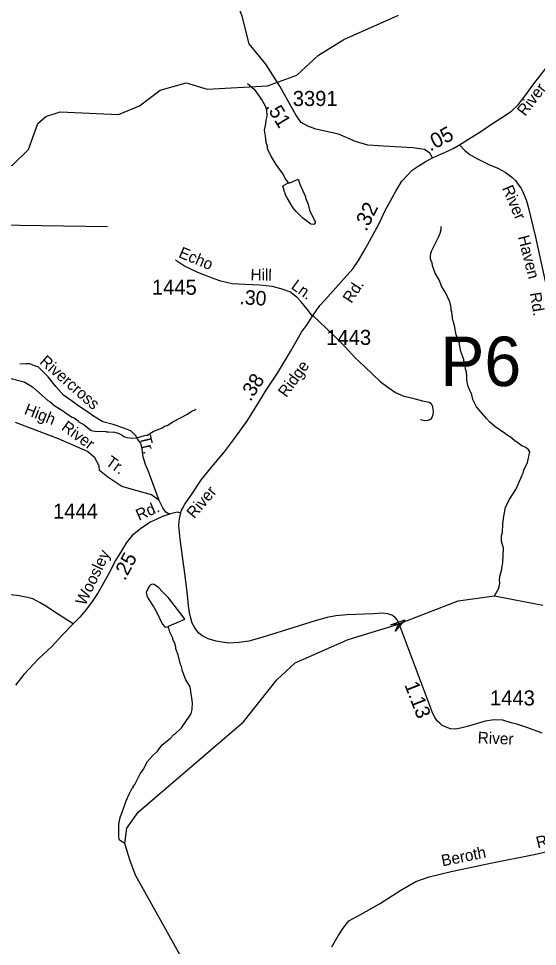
# Model space of a CAD drawing. Extents: x 1547597 to 1699558, y 810033 to 920809.
# Drawn here: x 1576116 to 1580417, y 876016 to 883710 of the extents above; entities that cross this region are included whole.
import ezdxf

# ---------------------------------------------------------------- set-up
doc = ezdxf.new("R2010")
doc.units = 0
for name, color, linetype in [('Exist Hydrographic Creek Single Shore', 7, 'Continuous'), ('Exist Hydrographic Misc Water Feature', 7, 'Continuous'), ('Exist Road Non-System Type 51', 7, 'Continuous'), ('Exist Road Non-System Type 51 Label', 7, 'Continuous'), ('Exist Road Secondary Mileage Hundredths English Label', 7, 'Continuous'), ('Exist Road Secondary Structure Pipe Attributed CELL', 7, 'Continuous'), ('Exist Road Secondary Structure Pipe Number Label', 7, 'Continuous'), ('Exist Road Secondary Type 41 Attributed', 7, 'Continuous'), ('Exist Road Secondary Type 51 Attributed', 7, 'Continuous'), ('Exist Road Secondary Type 51 Label', 7, 'Continuous'), ('Exist Road Secondary Type 51 Number Label', 7, 'Continuous'), ('Map Preparation Longitude Latitude Lines', 7, 'Continuous')]:
    doc.layers.add(name, color=color, linetype=linetype)

msp = doc.modelspace()

# ---------------------------------------------------------------- linework, layer by layer
at = {"layer": 'Exist Hydrographic Creek Single Shore'}
msp.add_lwpolyline([(1577517.5, 874774.2), (1577613.5, 875041.5), (1577607.5, 875264.9), (1577553.4, 875508.9), (1577548.5, 875774.9), (1577085.5, 876608.2), (1577037.5, 876734), (1576996.4, 876870.3), (1577014.1, 876997.4), (1577106.3, 877128.9), (1577979.4, 877877.1), (1578256.6, 878227.6), (1578407.6, 878367), (1578846.6, 878561.4), (1579245.9, 878682.6), (1579760.6, 878881), (1580059.8, 878922.4), (1580461.5, 878847.1)], dxfattribs=at)
at = {"layer": 'Exist Hydrographic Misc Water Feature'}
for points in [[(1575886.5, 882495.7), (1576061.5, 882492.2), (1576197.4, 882624), (1576275.5, 882839.1), (1576342.5, 882896.8), (1576460.5, 882937), (1576943.5, 882914.2), (1577119.4, 882986.1), (1577288.5, 883117.3), (1577505.5, 883178.5), (1577680.5, 883125.7), (1578180.5, 883151.7), (1578423.5, 883242), (1578601.5, 883405.8), (1578811.5, 883536.1), (1579264.5, 883737.1)], [(1578014.3, 883170.8), (1578068.5, 883124.2), (1578135.4, 883029.3), (1578162.8, 882980.9), (1578162.6, 882972.9), (1578170.5, 882956.8), (1578173.8, 882900.8), (1578165.4, 882868.9), (1578163.1, 882836.9), (1578152.4, 882785), (1578160.9, 882736.2), (1578165.2, 882684.1), (1578178.7, 882644.7), (1578174.7, 882644.7), (1578182.4, 882620.7), (1578209.7, 882564.3), (1578246.9, 882499.9), (1578306, 882419.1), (1578327.5, 882378.8), (1578351.4, 882346.6)], [(1578351.4, 882346.6), (1578365.1, 882348.3), (1578434.7, 882378.4), (1578437.4, 882369.4), (1578447.1, 882337.3), (1578493.7, 882232.7), (1578493.7, 882224.7), (1578517, 882168.3), (1578528.4, 882120.2), (1578575.2, 882023.6), (1578575.1, 882015.6), (1578563, 882001.8), (1578537, 882004.1), (1578471.6, 882054.9), (1578416.3, 882109.7), (1578388.7, 882144), (1578341.7, 882222.6), (1578326, 882254.8), (1578326.1, 882262.8), (1578318.3, 882278.9), (1578318.4, 882286.9), (1578306.8, 882319), (1578310.9, 882327), (1578351.4, 882346.6)], [(1580059.8, 878922.4), (1580094.4, 878980.1), (1580102.9, 879011.9), (1580105.1, 879027.9), (1580103.4, 879055.9), (1580107.9, 879095.9), (1580120.5, 879143.7), (1580120.7, 879159.7), (1580124.8, 879167.7), (1580129.1, 879199.6), (1580134.6, 879319.5), (1580119.3, 879375.7), (1580119.9, 879423.7), (1580128.2, 879447.6), (1580129, 879519.6), (1580136.7, 879584.6), (1580150.6, 879655.3), (1580181.4, 879719), (1580236.4, 879806.2), (1580261, 879853.9), (1580285.9, 879917.6), (1580298.2, 879941.4), (1580304.4, 879965.3), (1580335.2, 880029), (1580352.3, 880116.8), (1580342, 880132.8), (1580320.4, 880153.7), (1580287.7, 880166.4), (1580241.8, 880200.8), (1580231.3, 880206.3), (1580189.8, 880242.9), (1580165.9, 880255.2), (1580152.1, 880267.3), (1580062.8, 880326.4), (1580019.2, 880365), (1579993.6, 880393.4), (1579912.8, 880490.4), (1579881.5, 880550.8), (1579870.1, 880602.9), (1579866.1, 880603), (1579858.3, 880619.1), (1579838.8, 880667.3), (1579835.3, 880699.4), (1579831.4, 880707.4), (1579832, 880755.4), (1579828.1, 880763.5), (1579828.3, 880779.5), (1579820.5, 880803.6), (1579816.9, 880835.7), (1579809.1, 880851.8), (1579805.5, 880883.8), (1579782.3, 880948), (1579769.4, 881009.5), (1579771.1, 881016.2), (1579744, 881088.6), (1579728.9, 881164.8), (1579713.6, 881221), (1579713.8, 881237), (1579709.9, 881245.1), (1579706.3, 881281), (1579702.4, 881289.1), (1579702.7, 881313.1), (1579691.3, 881361.2), (1579656.1, 881433.7), (1579620.9, 881490.2), (1579605.7, 881538.6), (1579570.1, 881598.8), (1579546.9, 881659.1), (1579543.2, 881683.2), (1579531.6, 881715.3), (1579529.8, 881739.3), (1579532.1, 881763.3), (1579540.4, 881787.2), (1579597.8, 881898.5), (1579610.1, 881930.3), (1579618.5, 881962.2), (1579618.8, 881986.2)], [(1576043.4, 880728.1), (1576163.1, 880698.6), (1576230.5, 880655.7), (1576357.2, 880542.1), (1576377.1, 880531.9), (1576416.7, 880499.4), (1576488.2, 880454.5), (1576496.1, 880446.4), (1576559.6, 880405.5), (1576575.4, 880399.3), (1576608.8, 880374.5), (1576611.1, 880368.9), (1576659.8, 880340.3), (1576718.3, 880295.5), (1576766.1, 880286.9), (1576806.1, 880288.4), (1576838.1, 880285.9), (1576846.1, 880281.8), (1576862.1, 880283.7), (1576910.1, 880281), (1576942, 880272.6), (1576973.8, 880256.2), (1576989.6, 880244), (1577013.5, 880235.7), (1577053.5, 880231.2), (1577093.5, 880234.7), (1577169.8, 880255.7), (1577177.8, 880253.5), (1577230.2, 880284.9), (1577306.6, 880315.9), (1577330.8, 880331.6), (1577346.7, 880335.3), (1577395.1, 880366.7), (1577515.9, 880429.3), (1577546.2, 880452.8), (1577588.4, 880470.3)], [(1577358.5, 878665.2), (1577358.6, 878671.2), (1577376.8, 878681), (1577451.1, 878710), (1577475.2, 878721.7), (1577494.4, 878730.2), (1577479.6, 878749.7), (1577359.5, 878907.3), (1577306.1, 878957.9), (1577278.5, 878990.3), (1577238.8, 879016.8), (1577222.8, 879019), (1577206.7, 879011.2), (1577198.6, 879003.3), (1577174, 878949.6), (1577177.7, 878925.5), (1577189.4, 878901.4), (1577236.5, 878828.8), (1577263.9, 878780.4), (1577306.9, 878691.9), (1577324.6, 878667.7), (1577332.5, 878663.6), (1577346.5, 878667.3), (1577358.5, 878665.2)], [(1576996.4, 876870.3), (1576961.1, 876892.3), (1576953.1, 876898.5), (1576949.3, 876906.5), (1576945.6, 876928.5), (1576947.6, 876936.5), (1576946.8, 877028.5), (1576959.4, 877084.3), (1576979, 877145.4), (1576984.2, 877152), (1577009.1, 877223.7), (1577033.8, 877279.4), (1577058.3, 877327.1), (1577064.4, 877331), (1577066.5, 877343), (1577078.7, 877358.8), (1577123.9, 877446.3), (1577152.3, 877485.8), (1577185.1, 877549.4), (1577225.7, 877597), (1577266.2, 877636.5), (1577306.5, 877687.6), (1577371.4, 877739.1), (1577403.8, 877774.7), (1577411.9, 877776.5), (1577466.5, 877829.8), (1577533.7, 877925), (1577546, 877948.8), (1577554.3, 877980.7), (1577556.9, 878036.7), (1577537.4, 878168), (1577501.3, 878225.4), (1577474.1, 878297.7), (1577466.6, 878337.8), (1577458.8, 878353.9), (1577439.7, 878434.2), (1577420.4, 878482.4), (1577420.6, 878498.4), (1577412.8, 878514.5), (1577412.9, 878522.5), (1577393.3, 878562.8), (1577393.4, 878570.8), (1577370, 878623.1), (1577358.5, 878665.2)]]:
    msp.add_lwpolyline(points, dxfattribs=at)
at = {"layer": 'Exist Road Non-System Type 51'}
for points in [[(1578553.8, 881248.6), (1578721.3, 881089.8), (1578822.2, 880988.8), (1578906.3, 880896.5), (1578982, 880825), (1579111.9, 880700.7), (1579177.5, 880652.9), (1579238.9, 880610), (1579310.5, 880580), (1579372.5, 880564.1), (1579464.5, 880539.1), (1579518.3, 880528.2), (1579534.2, 880520), (1579544, 880501.8), (1579551.3, 880457.7), (1579548.8, 880423.7), (1579540.6, 880401.8), (1579530.2, 880386), (1579508.2, 880376.3), (1579484.2, 880374.8), (1579448.1, 880383.1)], [(1577050.2, 880287.4), (1576997.8, 880311.5), (1576899.2, 880344.9), (1576814.1, 880365.5), (1576736.8, 880412.3), (1576680, 880455.2), (1576616.6, 880496.1), (1576563.1, 880535.1), (1576487.7, 880588.2), (1576424.7, 880659.1), (1576359.9, 880738.1), (1576314.5, 880786.8), (1576278.9, 880821.4), (1576249.1, 880831.8), (1576209.4, 880846.2), (1576175.4, 880846.9), (1576127.3, 880845.5)], [(1577282.5, 879713.9), (1577218.2, 879761.8), (1577099.8, 879793.9), (1576971.3, 879830.1), (1576854.9, 879906.4), (1576786.6, 879962.7), (1576784.6, 880000.8), (1576748.5, 880067.1), (1576686.2, 880121.4), (1576447.3, 880223.8), (1576090.7, 880361.4)], [(1577282.5, 879713.9), (1577192.1, 879954.6), (1577168, 880012.9), (1577150, 880075.2), (1577141.6, 880138.5), (1577130.2, 880188.7), (1577105.5, 880218.6), (1577089.2, 880251.2), (1577050.2, 880287.4)], [(1577370.5, 879598.1), (1577337.9, 879617.5), (1577313, 879653.7), (1577282.5, 879713.9)]]:
    msp.add_lwpolyline(points, dxfattribs=at)
at = {"layer": 'Exist Road Secondary Structure Pipe Attributed CELL'}
msp.add_lwpolyline([(1579202.8, 878682.4), (1579317.7, 878723), (1579238.4, 878630.4), (1579267.5, 878688.5)], close=True, dxfattribs=at)
at = {"layer": 'Exist Road Secondary Type 41 Attributed'}
msp.add_lwpolyline([(1576569.2, 878690.8), (1576408.8, 878794.3), (1576346.9, 878833.6), (1576294.4, 878865.7), (1576234.7, 878897.7), (1576188.8, 878910.1), (1576121.7, 878922.5), (1576051.8, 878932.7)], dxfattribs=at)
at = {"layer": 'Exist Road Secondary Type 51 Attributed'}
for points in [[(1579546.7, 882554.4), (1579524.9, 882594.4), (1579479.6, 882625.2), (1579383.4, 882638), (1579140.2, 882650.7), (1579011.4, 882661.6), (1578909.7, 882690.6), (1578766.4, 882752.3), (1578579.4, 882794.1), (1578513.2, 882816.8), (1578457, 882849.5), (1578415.2, 882913), (1578281.8, 883150), (1578166.6, 883332.5), (1578026, 883500.4), (1577968.7, 883728.9), (1577908.9, 883892.3), (1577779.2, 884121.4)], [(1579771.2, 882664), (1579845.3, 882710.9), (1579946.1, 882772.2), (1580045, 882839.5), (1580136, 882896.9), (1580203.2, 882946.3), (1580256.6, 882995.8), (1580304.1, 883056.2), (1580386.3, 883169.7), (1580598.8, 883443.7), (1580651, 883494.6), (1580682.3, 883522), (1580716.2, 883542.8), (1580748.8, 883561.1), (1580800.5, 883585.6), (1580871, 883614.6), (1580956.6, 883651.6), (1581062.4, 883693.2), (1581194.6, 883746.1)], [(1579546.7, 882554.4), (1579671.3, 882610), (1579716.8, 882633.7), (1579771.2, 882664)], [(1579771.2, 882664), (1579814.3, 882615.5), (1579856.3, 882583.6), (1579913.4, 882550), (1580014.2, 882501.2), (1580088.1, 882469.3), (1580150.2, 882435.7), (1580204.4, 882394.4), (1580234.3, 882366.7), (1580252.5, 882343.4), (1580282.8, 882300.4), (1580295.7, 882273.4), (1580323.6, 882206), (1580340.7, 882148.1), (1580400.5, 881896.4), (1580499.6, 881442.7), (1580528.7, 881313), (1580540.7, 881254)], [(1578552.1, 881242.5), (1578613.1, 881329.7), (1578650.7, 881371.3), (1578723.8, 881452.4), (1578814.8, 881555.3), (1578885.9, 881635.6), (1578933.4, 881702.9), (1578990.7, 881803.8), (1579040.2, 881894.8), (1579103.4, 882011.5), (1579152.9, 882112.4), (1579244.2, 882279.6), (1579293.7, 882362.7), (1579339.1, 882412.2), (1579378.7, 882451.7), (1579428.1, 882485.4), (1579495.3, 882526.9), (1579546.7, 882554.4)], [(1578552.1, 881242.5), (1578507.8, 881299.1), (1578458.5, 881360.4), (1578421.8, 881399), (1578399.9, 881416.4), (1578363.4, 881445.4), (1578302, 881465.8), (1578219.6, 881489.5), (1578116.1, 881498), (1577994.9, 881505), (1577938.9, 881506.6), (1577886, 881511.3), (1577792.1, 881532.6), (1577737.1, 881550.9), (1577603, 881604.4), (1577491, 881656.1), (1577417.8, 881707.8)], [(1577460, 879608.9), (1577465.8, 879632.3), (1577473.8, 879648.3), (1577494.2, 879684.7), (1577546.7, 879757.6), (1577631.3, 879888.5), (1577719, 879993.1), (1577823.6, 880118), (1577914.7, 880239.5), (1578012.5, 880377.9), (1578106.9, 880529.8), (1578167.6, 880627.6), (1578262.1, 880769.4), (1578370, 880948.3), (1578461.1, 881110.3), (1578501.5, 881164.3), (1578552.1, 881242.5)], [(1577460, 879608.9), (1577429.4, 879616), (1577374.4, 879604.3), (1577308.5, 879581.6), (1577256.9, 879557.5), (1577206.9, 879534.5), (1577175.5, 879512.2), (1577136.3, 879487.5), (1577100.6, 879458.6), (1577058.6, 879423.6), (1577011.2, 879366.5), (1576967.9, 879297.1), (1576918.4, 879215.3), (1576862.8, 879108.1), (1576809.6, 879010), (1576775.4, 878951.7), (1576727.3, 878875.2), (1576679.9, 878813.9), (1576623.5, 878746.2), (1576569.2, 878690.8)], [(1580455.7, 877783.4), (1580337, 877827.6), (1580246.2, 877857.9), (1580198, 877870.4), (1580130, 877891.8), (1580057.9, 877894.8), (1579984.3, 877884), (1579843.9, 877841.1), (1579777.6, 877825.1), (1579738.3, 877817.8), (1579695.6, 877821.5), (1579659.2, 877833.1), (1579627.1, 877849.1), (1579607.5, 877867.4), (1579589.2, 877884.9), (1579567.4, 877914), (1579544.8, 877961.4), (1579485.8, 878117.3), (1579269.3, 878690.1), (1579253.3, 878724.3), (1579234.7, 878746.9), (1579209.2, 878762.9), (1579177.2, 878775.3), (1579130.5, 878779), (1579056.2, 878775.3), (1578983.7, 878770.9), (1578837.9, 878765.1), (1578745, 878756.4), (1578673.6, 878743.3), (1578573.1, 878717), (1578299.4, 878629.2), (1578132.3, 878578), (1578025, 878547.3), (1577944.9, 878537), (1577858.9, 878530.5), (1577804.3, 878538.5), (1577754.7, 878548), (1577687, 878566.2), (1577638.9, 878590.2), (1577606.8, 878616.5), (1577577.7, 878656.5), (1577555.8, 878695.9), (1577543.4, 878738.2), (1577531.8, 878786.3), (1577525.2, 878840.9), (1577515, 878931.3), (1577496.1, 879090.1), (1577474.9, 879250.4), (1577456.3, 879394), (1577444.7, 879504), (1577446.9, 879542.6), (1577452, 879576.2), (1577460, 879608.9)], [(1576569.2, 878690.8), (1576477.3, 878596.8), (1576391.3, 878502.8), (1576284.2, 878403.6), (1576160, 878271.1), (1576089.9, 878182.6)], [(1578713.2, 876014), (1578765, 876104.7), (1578805.7, 876167.8), (1578854.7, 876228.7), (1578954.8, 876283.5), (1579106.7, 876368), (1579284.2, 876481.4), (1579408.9, 876555.1), (1579518.4, 876592.9), (1579701.6, 876638.3), (1580026.6, 876706.1), (1580390.3, 876777), (1580544.8, 876815.2)]]:
    msp.add_lwpolyline(points, dxfattribs=at)
at = {"layer": 'Map Preparation Longitude Latitude Lines'}
msp.add_line((1571302.1, 882068.5), (1576851.7, 881987), dxfattribs=at)

# ---------------------------------------------------------------- texts
at = {"layer": 'Exist Road Non-System Type 51 Label'}
for s, rotation, p in [('Rivercross', 318.81502, (1576284, 880855.4)), ('High', 338.30015, (1576155.9, 880433.7)), ('River', 324.01243, (1576463.7, 880305.1)), ('Tr.', 283.49615, (1577119.3, 880242.1)), ('Tr.', 324.95773, (1576830.6, 880014.1))]:
    msp.add_text(s, height=95, rotation=rotation, dxfattribs=at).set_placement(p)
at = {"layer": 'Exist Road Secondary Mileage Hundredths English Label'}
for s, height, rotation, p in [('.51', 120, 301.41514, (1578161.7, 882982.4)), ('.05', 125, 27.56715, (1579528.1, 882605.7)), ('.32', 125, 63.89995, (1578998.1, 881938.5)), ('.30', 120, 356.32744, (1577944, 881342.6)), ('.38', 120, 57.08915, (1578038.3, 880529)), ('.25', 120, 62.04038, (1576997.4, 879043.9)), ('1.13', 120, 291.18794, (1579312.2, 878186.2))]:
    msp.add_text(s, height=height, rotation=rotation, dxfattribs=at).set_placement(p)
at = {"layer": 'Exist Road Secondary Structure Pipe Number Label'}
msp.add_text('P6', height=410.1, dxfattribs=at).set_placement((1579611.1, 880662.5))
at = {"layer": 'Exist Road Secondary Type 51 Label'}
for s, rotation, p in [('River', 52.45228, (1580314.4, 882894.5)), ('River', 293.08553, (1580122, 882304)), ('Haven', 284.29802, (1580253.8, 881900)), ('Echo', 337.43071, (1577435.5, 881733.5)), ('Hill', 359.10071, (1578037.8, 881539.8)), ('Ln.', 323.84011, (1578368, 881476.8)), ('Rd.', 56.86484, (1578874.7, 881342.6)), ('Rd.', 279.61714, (1580352.3, 881432.8)), ('Ridge', 53.99847, (1578335.5, 880562.3)), ('River', 49.68557, (1577571.6, 879558)), ('Rd.', 23.92379, (1577113.3, 879544.6)), ('Woosley', 64.69373, (1576668.8, 878835.5)), ('River', 357.47934, (1579920, 877701.6)), ('Rd.', 13.55773, (1580418.2, 876829.8)), ('Beroth', 11.5209, (1579630.1, 876679.4))]:
    msp.add_text(s, height=95, rotation=rotation, dxfattribs=at).set_placement(p)
at = {"layer": 'Exist Road Secondary Type 51 Number Label'}
for s, p in [('3391', (1578388.6, 882985)), ('1445', (1577221.2, 881420.1)), ('1443', (1578666.4, 881003.9)), ('1444', (1576401.1, 879563.1)), ('1443', (1580023.1, 878014.2))]:
    msp.add_text(s, height=125, dxfattribs=at).set_placement(p)

doc.saveas('drawing.dxf')
